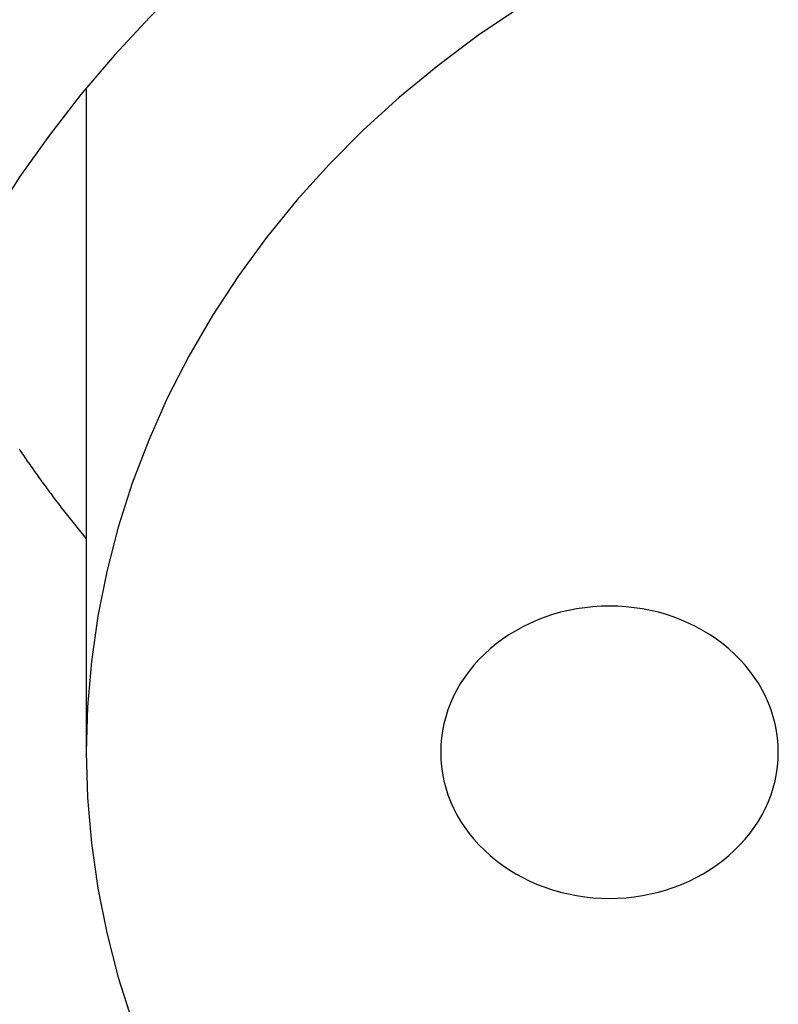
# Model space of a CAD drawing. Extents: x 1107 to 4046, y 937 to 3355.
# Tile 371 of 656: x 2138.06 to 2143.68, y 2659.3 to 2666.59. Entities that reach past the tile are written whole.
import ezdxf

# ---------------------------------------------------------------- set-up
doc = ezdxf.new("R2010")
doc.units = 0
doc.layers.add('KF_VIDA_L___C_REAR', color=7, linetype='CONTINUOUS')

# ---------------------------------------------------------------- blocks, each defined once
blk = doc.blocks.new('KF_VIDA_L___C_REAR')
at = {"layer": 'KF_VIDA_L___C_REAR'}
blk.add_line((-48.425, 976.874261), (-48.425, 971.955658), dxfattribs=at)
for points in [[(-44.2847, 979.737, 0), (-44.6662, 979.59, 0), (-45.04, 979.428, 0), (-45.4056, 979.253, 0), (-45.7621, 979.064, 0), (-46.1089, 978.862, 0), (-46.4455, 978.648, 0), (-46.7711, 978.421, 0), (-47.0852, 978.182, 0), (-47.3872, 977.932, 0), (-47.6766, 977.671, 0), (-47.9528, 977.4, 0), (-48.2153, 977.118, 0), (-48.4636, 976.827, 0), (-48.6973, 976.527, 0), (-48.916, 976.219, 0), (-49.1191, 975.903, 0)], [(-45.2209, 977.468, 0), (-45.5276, 977.261, 0), (-45.8221, 977.041, 0), (-46.1038, 976.809, 0), (-46.372, 976.565, 0), (-46.6261, 976.31, 0), (-46.8654, 976.044, 0), (-47.0894, 975.769, 0), (-47.2975, 975.484, 0), (-47.4892, 975.191, 0), (-47.6641, 974.89, 0), (-47.8217, 974.582, 0), (-47.9617, 974.268, 0), (-48.0838, 973.948, 0), (-48.1875, 973.623, 0), (-48.2727, 973.295, 0), (-48.3392, 972.963, 0), (-48.3868, 972.628, 0), (-48.4155, 972.292, 0), (-48.425, 971.956, 0), (-48.4155, 971.619, 0), (-48.3868, 971.283, 0), (-48.3392, 970.949, 0), (-48.2727, 970.617, 0), (-48.1875, 970.288, 0), (-48.0838, 969.963, 0)], [(-48.9225, 974.202, 0), (-48.9138, 974.189, 0), (-48.905, 974.176, 0), (-48.8963, 974.163, 0), (-48.8875, 974.15, 0), (-48.8787, 974.138, 0), (-48.8698, 974.125, 0), (-48.8609, 974.112, 0), (-48.8521, 974.099, 0), (-48.8431, 974.086, 0), (-48.8342, 974.074, 0), (-48.8252, 974.061, 0), (-48.8162, 974.048, 0), (-48.8072, 974.035, 0), (-48.7981, 974.023, 0), (-48.789, 974.01, 0), (-48.7799, 973.997, 0), (-48.7708, 973.984, 0), (-48.7616, 973.972, 0), (-48.7525, 973.959, 0), (-48.7432, 973.946, 0), (-48.734, 973.934, 0), (-48.7248, 973.921, 0), (-48.7155, 973.909, 0), (-48.7062, 973.896, 0), (-48.6968, 973.883, 0), (-48.6874, 973.871, 0), (-48.6781, 973.858, 0), (-48.6686, 973.846, 0), (-48.6592, 973.833, 0), (-48.6497, 973.821, 0), (-48.6402, 973.808, 0), (-48.6307, 973.796, 0), (-48.6212, 973.783, 0), (-48.6116, 973.771, 0), (-48.602, 973.758, 0), (-48.5924, 973.746, 0), (-48.5828, 973.734, 0), (-48.5731, 973.721, 0), (-48.5634, 973.709, 0), (-48.5537, 973.696, 0), (-48.5439, 973.684, 0), (-48.5341, 973.672, 0), (-48.5243, 973.659, 0), (-48.5145, 973.647, 0), (-48.5047, 973.635, 0), (-48.4948, 973.623, 0), (-48.4849, 973.61, 0), (-48.475, 973.598, 0), (-48.465, 973.586, 0), (-48.4551, 973.574, 0), (-48.4451, 973.561, 0), (-48.435, 973.549, 0), (-48.425, 973.537, 0)], [(-43.3, 971.956, 0), (-43.3015, 972.009, 0), (-43.306, 972.062, 0), (-43.3135, 972.114, 0), (-43.324, 972.167, 0), (-43.3375, 972.219, 0), (-43.3538, 972.27, 0), (-43.3731, 972.32, 0), (-43.3952, 972.37, 0), (-43.42, 972.418, 0), (-43.4476, 972.466, 0), (-43.4778, 972.512, 0), (-43.5107, 972.557, 0), (-43.546, 972.601, 0), (-43.5837, 972.642, 0), (-43.6238, 972.683, 0), (-43.6661, 972.721, 0), (-43.7106, 972.758, 0), (-43.757, 972.792, 0), (-43.8054, 972.825, 0), (-43.8555, 972.856, 0), (-43.9074, 972.884, 0), (-43.9608, 972.91, 0), (-44.0156, 972.934, 0), (-44.0716, 972.956, 0), (-44.1289, 972.975, 0), (-44.1871, 972.992, 0), (-44.2463, 973.006, 0), (-44.3061, 973.017, 0), (-44.3666, 973.026, 0), (-44.4275, 973.033, 0), (-44.4887, 973.037, 0), (-44.55, 973.038, 0), (-44.6113, 973.037, 0), (-44.6725, 973.033, 0), (-44.7334, 973.026, 0), (-44.7939, 973.017, 0), (-44.8537, 973.006, 0), (-44.9129, 972.992, 0), (-44.9711, 972.975, 0), (-45.0284, 972.956, 0), (-45.0844, 972.934, 0), (-45.1392, 972.91, 0), (-45.1926, 972.884, 0), (-45.2445, 972.856, 0), (-45.2946, 972.825, 0), (-45.343, 972.792, 0), (-45.3894, 972.758, 0), (-45.4339, 972.721, 0), (-45.4762, 972.683, 0), (-45.5163, 972.642, 0), (-45.554, 972.601, 0), (-45.5893, 972.557, 0), (-45.6222, 972.512, 0), (-45.6524, 972.466, 0), (-45.68, 972.418, 0), (-45.7048, 972.37, 0), (-45.7269, 972.32, 0), (-45.7462, 972.27, 0), (-45.7625, 972.219, 0), (-45.776, 972.167, 0), (-45.7865, 972.114, 0), (-45.794, 972.062, 0), (-45.7985, 972.009, 0), (-45.8, 971.956, 0), (-45.7985, 971.903, 0), (-45.794, 971.85, 0), (-45.7865, 971.797, 0), (-45.776, 971.744, 0), (-45.7625, 971.693, 0), (-45.7462, 971.641, 0), (-45.7269, 971.591, 0), (-45.7048, 971.541, 0), (-45.68, 971.493, 0), (-45.6524, 971.445, 0), (-45.6222, 971.399, 0), (-45.5893, 971.354, 0), (-45.554, 971.311, 0), (-45.5163, 971.269, 0), (-45.4762, 971.229, 0), (-45.4339, 971.19, 0), (-45.3894, 971.154, 0), (-45.343, 971.119, 0), (-45.2946, 971.086, 0), (-45.2445, 971.056, 0), (-45.1926, 971.027, 0), (-45.1392, 971.001, 0), (-45.0844, 970.977, 0), (-45.0284, 970.956, 0), (-44.9711, 970.936, 0), (-44.9129, 970.92, 0), (-44.8537, 970.906, 0), (-44.7939, 970.894, 0), (-44.7334, 970.885, 0), (-44.6725, 970.878, 0), (-44.6113, 970.874, 0), (-44.55, 970.873, 0), (-44.4887, 970.874, 0), (-44.4275, 970.878, 0), (-44.3666, 970.885, 0), (-44.3061, 970.894, 0), (-44.2463, 970.906, 0), (-44.1871, 970.92, 0), (-44.1289, 970.936, 0), (-44.0716, 970.956, 0), (-44.0156, 970.977, 0), (-43.9608, 971.001, 0), (-43.9074, 971.027, 0), (-43.8555, 971.056, 0), (-43.8054, 971.086, 0), (-43.757, 971.119, 0), (-43.7106, 971.154, 0), (-43.6661, 971.19, 0), (-43.6238, 971.229, 0), (-43.5837, 971.269, 0), (-43.546, 971.311, 0), (-43.5107, 971.354, 0), (-43.4778, 971.399, 0), (-43.4476, 971.445, 0), (-43.42, 971.493, 0), (-43.3952, 971.541, 0), (-43.3731, 971.591, 0), (-43.3538, 971.641, 0), (-43.3375, 971.693, 0), (-43.324, 971.744, 0), (-43.3135, 971.797, 0), (-43.306, 971.85, 0), (-43.3015, 971.903, 0), (-43.3, 971.956, 0)]]:
    blk.add_polyline3d(points, dxfattribs=at)

msp = doc.modelspace()

# ---------------------------------------------------------------- block references
at = {"layer": 'KF_VIDA_L___C_REAR'}
msp.add_blockref('KF_VIDA_L___C_REAR', (2186.9791, 1689.2132), dxfattribs=at)

doc.saveas('drawing.dxf')
